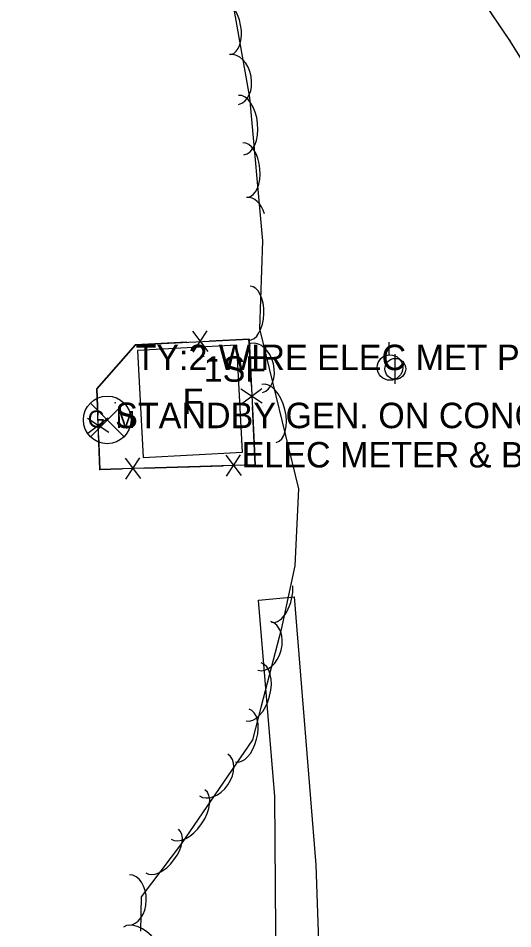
# Model space of a CAD drawing. Extents: x 954793 to 988390, y 1867850 to 1924428.
# Drawn here: x 956322.3 to 956419.3, y 1921813.6 to 1921992.4 of the extents above; entities that cross this region are included whole.
import ezdxf

# ---------------------------------------------------------------- set-up
doc = ezdxf.new("R2010")
doc.units = 0
for name, color, linetype in [('S_BUILDING', 7, 'Continuous'), ('S_BUILDING_ANNOT', 7, 'Continuous'), ('S_DRIVEWAY', 7, 'Continuous'), ('S_FENCE', 7, 'Continuous'), ('S_FENCE_ANNOT', 7, 'Continuous'), ('S_GAS_UTILITIES', 7, 'Continuous'), ('S_MISC_STRUCTURES_ANNOT', 7, 'Continuous'), ('S_MSC_PT_SYM', 7, 'Continuous'), ('S_SURVEY_TEXT_ANNOT', 7, 'Continuous'), ('S_TREE', 7, 'Continuous'), ('S_UTILITY_POLE', 7, 'Continuous'), ('S_UTL_PT_SYM', 7, 'Continuous'), ('S_WATER_UTILITIES', 7, 'Continuous')]:
    doc.layers.add(name, color=color, linetype=linetype)

msp = doc.modelspace()

# ---------------------------------------------------------------- linework, layer by layer
at = {"layer": 'S_BUILDING'}
msp.add_lwpolyline([(956346.81, 1921906.14), (956366.29, 1921907.18), (956365.17, 1921928.19), (956345.69, 1921927.15)], close=True, dxfattribs=at)
at = {"layer": 'S_DRIVEWAY'}
msp.add_lwpolyline([(956373.33, 1921762.85), (956372.91, 1921804.36), (956372.64, 1921839.59), (956369.43, 1921878.11), (956376.45, 1921878.8), (956380.67, 1921826.15), (956381.94, 1921790.27), (956382.89, 1921773.76)], dxfattribs=at)
at = {"layer": 'S_FENCE'}
for p, q in [((956356.49, 1921930.92), (956359.48, 1921926.91)), ((956356.61, 1921926.83), (956359.36, 1921931.01)), ((956345.29, 1921928.27), (956367.58, 1921929.33)), ((956367.58, 1921929.33), (956368.81, 1921904.7)), ((956337.71, 1921919.6), (956345.29, 1921928.27)), ((956338.28, 1921903.78), (956337.71, 1921919.6)), ((956370.17, 1921916.77), (956365.99, 1921919.51)), ((956366.08, 1921916.65), (956370.09, 1921919.64)), ((956340.05, 1921911.04), (956335.87, 1921913.79)), ((956335.96, 1921910.92), (956339.96, 1921913.91)), ((956343.29, 1921906), (956346.28, 1921901.99)), ((956343.41, 1921901.9), (956346.16, 1921906.08)), ((956363.03, 1921906.57), (956366.02, 1921902.56)), ((956363.15, 1921902.48), (956365.89, 1921906.66)), ((956368.81, 1921904.7), (956338.28, 1921903.78))]:
    msp.add_line(p, q, dxfattribs=at)
for points in [[(956345.29, 1921928.27), (956367.58, 1921929.33), (956368.81, 1921904.7), (956338.28, 1921903.78), (956337.71, 1921919.6), (956345.29, 1921928.27)], [(956345.29, 1921928.27), (956367.58, 1921929.33), (956368.81, 1921904.7), (956338.28, 1921903.78), (956337.71, 1921919.6), (956345.29, 1921928.27)], [(956355.38, 1921928.75), (956345.29, 1921928.27)], [(956367.58, 1921929.33), (956359.85, 1921928.96)], [(956368.04, 1921920.11), (956367.6, 1921928.93)], [(956345.29, 1921928.27), (956337.71, 1921919.6)], [(956337.71, 1921919.6), (956337.89, 1921914.44)], [(956368.81, 1921904.7), (956368.24, 1921916.04)], [(956338.04, 1921910.46), (956338.28, 1921903.78)], [(956338.28, 1921903.78), (956342.65, 1921903.91)], [(956346.93, 1921904.04), (956362.52, 1921904.51)], [(956365.96, 1921904.61), (956368.81, 1921904.7)]]:
    msp.add_lwpolyline(points, dxfattribs=at)
at = {"layer": 'S_GAS_UTILITIES'}
for p, q in [((956336.43, 1921910.2), (956343.05, 1921916.82)), ((956336.43, 1921916.82), (956343.05, 1921910.2))]:
    msp.add_line(p, q, dxfattribs=at)
msp.add_circle((956339.74, 1921913.51), 4.68, dxfattribs=at)
at = {"layer": 'S_MSC_PT_SYM'}
for points in [[(956367.58, 1921929.33), (956367.62, 1921929.33), (956367.58, 1921929.33), (956367.57, 1921929.38), (956367.58, 1921929.33), (956367.53, 1921929.33), (956367.58, 1921929.33), (956367.58, 1921929.28)], [(956367.58, 1921929.33), (956367.58, 1921929.38), (956367.58, 1921929.33), (956367.53, 1921929.33), (956367.58, 1921929.33), (956367.58, 1921929.28), (956367.58, 1921929.33), (956367.62, 1921929.33)], [(956367.58, 1921929.33), (956367.62, 1921929.33), (956367.58, 1921929.33), (956367.57, 1921929.38), (956367.58, 1921929.33), (956367.53, 1921929.33), (956367.58, 1921929.33), (956367.58, 1921929.28)], [(956367.58, 1921929.33), (956367.58, 1921929.38), (956367.58, 1921929.33), (956367.53, 1921929.33), (956367.58, 1921929.33), (956367.58, 1921929.28), (956367.58, 1921929.33), (956367.62, 1921929.33)], [(956345.29, 1921928.27), (956345.28, 1921928.32), (956345.29, 1921928.27), (956345.24, 1921928.27), (956345.29, 1921928.27), (956345.29, 1921928.22), (956345.29, 1921928.27), (956345.34, 1921928.27)], [(956345.29, 1921928.27), (956345.29, 1921928.32), (956345.29, 1921928.27), (956345.24, 1921928.27), (956345.29, 1921928.27), (956345.29, 1921928.22), (956345.29, 1921928.27), (956345.34, 1921928.27)], [(956345.29, 1921928.27), (956345.28, 1921928.32), (956345.29, 1921928.27), (956345.24, 1921928.27), (956345.29, 1921928.27), (956345.29, 1921928.22), (956345.29, 1921928.27), (956345.34, 1921928.27)], [(956345.29, 1921928.27), (956345.29, 1921928.32), (956345.29, 1921928.27), (956345.24, 1921928.27), (956345.29, 1921928.27), (956345.29, 1921928.22), (956345.29, 1921928.27), (956345.34, 1921928.27)], [(956345.29, 1921928.27), (956345.25, 1921928.3), (956345.29, 1921928.27), (956345.25, 1921928.23), (956345.29, 1921928.27), (956345.32, 1921928.24), (956345.29, 1921928.27), (956345.32, 1921928.31)], [(956345.29, 1921928.27), (956345.25, 1921928.3), (956345.29, 1921928.27), (956345.25, 1921928.23), (956345.29, 1921928.27), (956345.32, 1921928.24), (956345.29, 1921928.27), (956345.32, 1921928.31)], [(956358.68, 1921925.99), (956358.68, 1921926.04), (956358.68, 1921925.99), (956358.63, 1921925.99), (956358.68, 1921925.99), (956358.68, 1921925.94), (956358.68, 1921925.99), (956358.73, 1921925.99)], [(956358.68, 1921925.99), (956358.68, 1921926.04), (956358.68, 1921925.99), (956358.63, 1921925.99), (956358.68, 1921925.99), (956358.68, 1921925.94), (956358.68, 1921925.99), (956358.73, 1921925.99)], [(956337.71, 1921919.6), (956337.71, 1921919.65), (956337.71, 1921919.6), (956337.66, 1921919.6), (956337.71, 1921919.6), (956337.71, 1921919.55), (956337.71, 1921919.6), (956337.76, 1921919.6)], [(956337.71, 1921919.6), (956337.71, 1921919.65), (956337.71, 1921919.6), (956337.66, 1921919.6), (956337.71, 1921919.6), (956337.71, 1921919.55), (956337.71, 1921919.6), (956337.76, 1921919.6)], [(956337.71, 1921919.6), (956337.67, 1921919.63), (956337.71, 1921919.6), (956337.67, 1921919.56), (956337.71, 1921919.6), (956337.74, 1921919.56), (956337.71, 1921919.6), (956337.74, 1921919.63)], [(956337.71, 1921919.6), (956337.67, 1921919.63), (956337.71, 1921919.6), (956337.67, 1921919.56), (956337.71, 1921919.6), (956337.74, 1921919.56), (956337.71, 1921919.6), (956337.74, 1921919.63)], [(956341.3, 1921916.88), (956341.3, 1921916.93), (956341.3, 1921916.88), (956341.25, 1921916.88), (956341.3, 1921916.88), (956341.3, 1921916.83), (956341.3, 1921916.88), (956341.35, 1921916.88)], [(956341.3, 1921916.88), (956341.3, 1921916.93), (956341.3, 1921916.88), (956341.25, 1921916.88), (956341.3, 1921916.88), (956341.3, 1921916.83), (956341.3, 1921916.88), (956341.35, 1921916.88)], [(956366.12, 1921909.17), (956366.12, 1921909.22), (956366.12, 1921909.17), (956366.07, 1921909.17), (956366.12, 1921909.17), (956366.12, 1921909.12), (956366.12, 1921909.17), (956366.17, 1921909.17)], [(956366.12, 1921909.17), (956366.12, 1921909.22), (956366.12, 1921909.17), (956366.07, 1921909.17), (956366.12, 1921909.17), (956366.12, 1921909.12), (956366.12, 1921909.17), (956366.17, 1921909.17)], [(956338.28, 1921903.78), (956338.23, 1921903.78), (956338.28, 1921903.78), (956338.28, 1921903.73), (956338.28, 1921903.78), (956338.33, 1921903.78), (956338.28, 1921903.78), (956338.27, 1921903.83)], [(956338.28, 1921903.78), (956338.28, 1921903.83), (956338.28, 1921903.78), (956338.23, 1921903.78), (956338.28, 1921903.78), (956338.28, 1921903.73), (956338.28, 1921903.78), (956338.33, 1921903.78)], [(956338.28, 1921903.78), (956338.23, 1921903.78), (956338.28, 1921903.78), (956338.28, 1921903.73), (956338.28, 1921903.78), (956338.33, 1921903.78), (956338.28, 1921903.78), (956338.27, 1921903.83)], [(956338.28, 1921903.78), (956338.28, 1921903.83), (956338.28, 1921903.78), (956338.23, 1921903.78), (956338.28, 1921903.78), (956338.28, 1921903.73), (956338.28, 1921903.78), (956338.33, 1921903.78)], [(956368.81, 1921904.7), (956368.82, 1921904.65), (956368.81, 1921904.7), (956368.86, 1921904.7), (956368.81, 1921904.7), (956368.81, 1921904.75), (956368.81, 1921904.7), (956368.76, 1921904.7)], [(956368.81, 1921904.7), (956368.81, 1921904.75), (956368.81, 1921904.7), (956368.76, 1921904.7), (956368.81, 1921904.7), (956368.81, 1921904.65), (956368.81, 1921904.7), (956368.86, 1921904.7)], [(956368.81, 1921904.7), (956368.82, 1921904.65), (956368.81, 1921904.7), (956368.86, 1921904.7), (956368.81, 1921904.7), (956368.81, 1921904.75), (956368.81, 1921904.7), (956368.76, 1921904.7)], [(956368.81, 1921904.7), (956368.81, 1921904.75), (956368.81, 1921904.7), (956368.76, 1921904.7), (956368.81, 1921904.7), (956368.81, 1921904.65), (956368.81, 1921904.7), (956368.86, 1921904.7)]]:
    msp.add_lwpolyline(points, close=True, dxfattribs=at)
for points in [[(956367.58, 1921929.33), (956367.58, 1921929.38), (956367.58, 1921929.33), (956367.53, 1921929.33), (956367.58, 1921929.33), (956367.58, 1921929.28), (956367.58, 1921929.33), (956367.62, 1921929.33)], [(956345.29, 1921928.27), (956345.29, 1921928.32), (956345.29, 1921928.27), (956345.24, 1921928.27), (956345.29, 1921928.27), (956345.29, 1921928.22), (956345.29, 1921928.27), (956345.34, 1921928.27)], [(956358.68, 1921925.99), (956358.68, 1921926.04), (956358.68, 1921925.99), (956358.63, 1921925.99), (956358.68, 1921925.99), (956358.68, 1921925.94), (956358.68, 1921925.99), (956358.73, 1921925.99)], [(956337.71, 1921919.6), (956337.71, 1921919.65), (956337.71, 1921919.6), (956337.66, 1921919.6), (956337.71, 1921919.6), (956337.71, 1921919.55), (956337.71, 1921919.6), (956337.76, 1921919.6)], [(956341.3, 1921916.88), (956341.3, 1921916.93), (956341.3, 1921916.88), (956341.25, 1921916.88), (956341.3, 1921916.88), (956341.3, 1921916.83), (956341.3, 1921916.88), (956341.35, 1921916.88)], [(956366.12, 1921909.17), (956366.12, 1921909.22), (956366.12, 1921909.17), (956366.07, 1921909.17), (956366.12, 1921909.17), (956366.12, 1921909.12), (956366.12, 1921909.17), (956366.17, 1921909.17)], [(956338.28, 1921903.78), (956338.28, 1921903.83), (956338.28, 1921903.78), (956338.23, 1921903.78), (956338.28, 1921903.78), (956338.28, 1921903.73), (956338.28, 1921903.78), (956338.33, 1921903.78)], [(956368.81, 1921904.7), (956368.81, 1921904.75), (956368.81, 1921904.7), (956368.76, 1921904.7), (956368.81, 1921904.7), (956368.81, 1921904.65), (956368.81, 1921904.7), (956368.86, 1921904.7)]]:
    msp.add_lwpolyline(points, dxfattribs=at)
at = {"layer": 'S_TREE'}
msp.add_lwpolyline([(956244.15, 1922268.38), (956283.88, 1922217.02), (956307.66, 1922181.64), (956322.26, 1922148.83), (956327.65, 1922131.47), (956350.87, 1922058.92), (956359.35, 1922023.64), (956367.68, 1921976.82), (956370.23, 1921948.67), (956369.63, 1921931.4), (956377.27, 1921899.99), (956376.57, 1921884.87), (956373.88, 1921872.38), (956369.95, 1921857.28), (956368.25, 1921850.72), (956354.31, 1921830.37), (956346.41, 1921819.86), (956346.28, 1921813.15)], dxfattribs=at)
for centre, major_axis, ratio, start_param, end_param in [((956363.09, 1921990.51), (-0.94, 5.26), 0.540699, 3.141593, 6.283185), ((956364.64, 1921980.32), (-0.87, 4.88), 0.685311, 3.141593, 6.283185), ((956366.05, 1921971.37), (-0.53, 5.84), 0.55008, 3.141593, 6.283185), ((956366.84, 1921962.54), (-0.48, 5.32), 0.540699, 3.141593, 6.283185), ((956367.51, 1921952.25), (-0.45, 4.94), 0.685311, 5.001426, 6.283185), ((956367.61, 1921934.44), (0.18, 5.34), 0.540699, 3.141593, 6.283185), ((956369.05, 1921923.71), (-1.17, 4.81), 0.685311, 3.141593, 6.283185), ((956371.49, 1921914.77), (-1.39, 5.7), 0.55008, 3.141593, 6.283185), ((956373.14, 1921879.03), (1.13, 5.23), 0.540699, 3.141593, 5.204118), ((956370.58, 1921869.15), (1.25, 4.8), 0.685311, 3.141593, 6.283185), ((956368.5, 1921860.12), (1.48, 5.68), 0.55008, 3.141593, 6.283185), ((956366.27, 1921851.54), (1.34, 5.18), 0.540699, 3.141593, 6.283185), ((956360.63, 1921843.81), (2.8, 4.09), 0.685311, 3.141593, 6.283185), ((956355.61, 1921836.03), (3.32, 4.84), 0.55008, 3.141593, 6.283185), ((956350.53, 1921828.87), (3.21, 4.28), 0.540699, 3.141593, 6.283185), ((956344.02, 1921819.28), (0.1, 4.95), 0.685311, 3.141593, 6.283185), ((956346.63, 1921809.35), (-3.7, 4.56), 0.55008, 3.141593, 6.283185)]:
    msp.add_ellipse(centre, major_axis=major_axis, ratio=ratio, start_param=start_param, end_param=end_param, dxfattribs=at)
at = {"layer": 'S_UTILITY_POLE'}
for p, q in [((956395.1, 1921926.3), (956395.1, 1921928.78)), ((956396.29, 1921920.6), (956396.29, 1921926.39))]:
    msp.add_line(p, q, dxfattribs=at)
for centre, radius in [((956395.24, 1921923.78), 2.5), ((956396.29, 1921923.53), 2.05)]:
    msp.add_circle(centre, radius, dxfattribs=at)
at = {"layer": 'S_UTL_PT_SYM'}
msp.add_lwpolyline([(956418.77, 1921987.99), (956418.77, 1921988.04), (956418.77, 1921987.99), (956418.72, 1921987.99), (956418.77, 1921987.99), (956418.77, 1921987.94), (956418.77, 1921987.99), (956418.82, 1921987.99)], dxfattribs=at)
msp.add_lwpolyline([(956418.77, 1921987.99), (956418.73, 1921987.96), (956418.77, 1921987.99), (956418.8, 1921987.95), (956418.77, 1921987.99), (956418.81, 1921988.02), (956418.77, 1921987.99), (956418.74, 1921988.03)], close=True, dxfattribs=at)
msp.add_lwpolyline([(956418.77, 1921987.99), (956418.73, 1921987.96), (956418.77, 1921987.99), (956418.8, 1921987.95), (956418.77, 1921987.99), (956418.81, 1921988.02), (956418.77, 1921987.99), (956418.74, 1921988.03)], close=True, dxfattribs=at)
at = {"layer": 'S_WATER_UTILITIES'}
for p, q in [((956418.77, 1921987.99), (956378.02, 1922048.35)), ((956452.89, 1921932.91), (956418.77, 1921987.99))]:
    msp.add_line(p, q, dxfattribs=at)
msp.add_lwpolyline([(956559.35, 1921746.64), (956513.09, 1921824.81), (956485.86, 1921874.29), (956452.89, 1921932.91), (956418.77, 1921987.99), (956378.02, 1922048.35), (956342.74, 1922109.27), (956329.98, 1922132.03), (956291.62, 1922185.54)], dxfattribs=at)
msp.add_lwpolyline([(956559.35, 1921746.64), (956513.09, 1921824.81), (956485.86, 1921874.29), (956452.89, 1921932.91), (956418.77, 1921987.99), (956378.02, 1922048.35), (956342.74, 1922109.27), (956329.98, 1922132.03), (956291.62, 1922185.54)], dxfattribs=at)

# ---------------------------------------------------------------- texts
at = {"layer": 'S_BUILDING_ANNOT'}
msp.add_text('F', height=5, dxfattribs=at).set_placement((956354.55, 1921914.66))
at = {"layer": 'S_FENCE_ANNOT'}
msp.add_text('TY:2-WIRE ELEC MET POSTS CN:GOO', height=5, dxfattribs=at).set_placement((956345.29, 1921923.27))
at = {"layer": 'S_GAS_UTILITIES'}
for s, p in [('G', (956335.92, 1921912.05)), ('M', (956341.49, 1921911.94))]:
    msp.add_text(s, height=3.3, rotation=360, dxfattribs=at).set_placement(p)
at = {"layer": 'S_MISC_STRUCTURES_ANNOT'}
msp.add_text('ELEC METER & BE', height=5, dxfattribs=at).set_placement((956366.12, 1921904.17))
at = {"layer": 'S_SURVEY_TEXT_ANNOT'}
for s, p in [('1SF', (956358.68, 1921920.99)), ('STANDBY GEN. ON CONC PAD', (956341.3, 1921911.88))]:
    msp.add_text(s, height=5, dxfattribs=at).set_placement(p)

doc.saveas('drawing.dxf')
